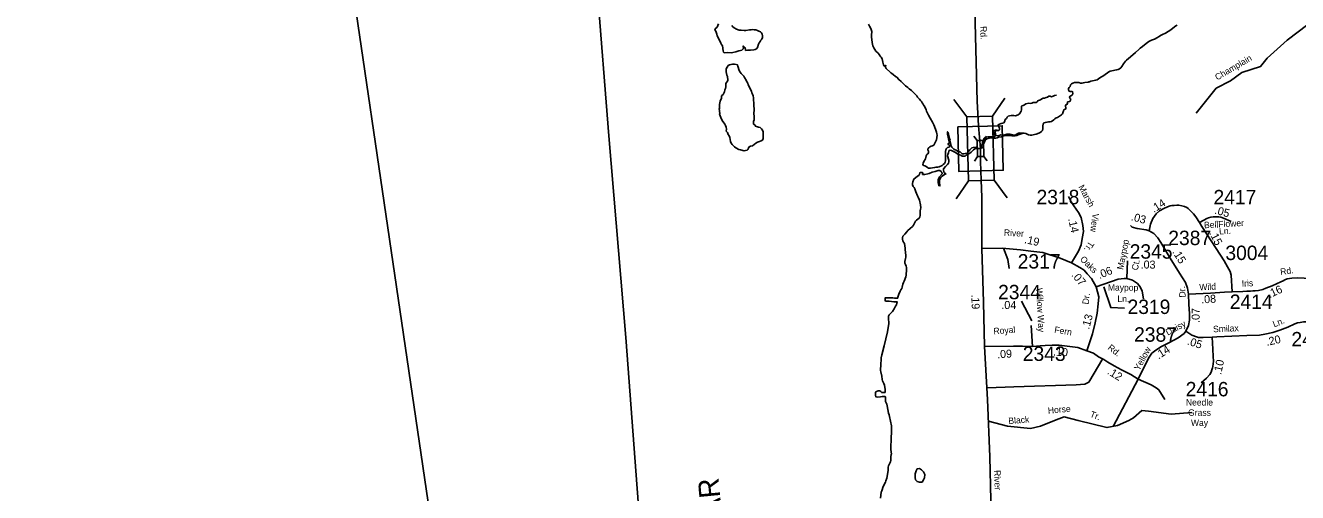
# Model space of a CAD drawing. Extents: x 1945482 to 2853149, y 66427 to 1015778.
# Drawn here: x 2316887 to 2329928, y 120678 to 125465 of the extents above; entities that cross this region are included whole.
import ezdxf

# ---------------------------------------------------------------- set-up
doc = ezdxf.new("R2010")
doc.units = 0
for name, color, linetype in [('Old_Level_10', 7, 'Continuous'), ('Old_Level_11', 7, 'Continuous'), ('Old_Level_17', 7, 'Continuous'), ('Old_Level_21', 7, 'Continuous'), ('Old_Level_31', 7, 'Continuous'), ('Old_Level_32', 7, 'Continuous'), ('Old_Level_35', 7, 'Continuous'), ('Old_Level_50', 7, 'Continuous'), ('Old_Level_52', 7, 'Continuous'), ('Old_Level_59', 7, 'Continuous'), ('Old_Level_60', 7, 'Continuous'), ('Old_Level_61', 7, 'Continuous'), ('Old_Level_63', 7, 'Continuous'), ('Old_Level_8', 7, 'Continuous')]:
    doc.layers.add(name, color=color, linetype=linetype)

msp = doc.modelspace()

# ---------------------------------------------------------------- linework, layer by layer
at = {"layer": 'Old_Level_31'}
msp.add_lwpolyline([(2326444, 124426), (2326900, 124437), (2326911, 123981), (2326455, 123970)], close=True, dxfattribs=at)
at = {"layer": 'Old_Level_32'}
msp.add_line((2327211, 122176), (2327198, 122390), dxfattribs=at)
for points in [[(2326678, 124203), (2326657, 124435), (2326652, 124565), (2326642, 124685), (2326619, 125624), (2326594, 126026), (2326569, 126889), (2326550, 127814), (2326530, 128217), (2326485, 129294), (2326470, 129691), (2326442, 130052), (2326440, 130102), (2326434, 130228)], [(2326692, 123180), (2326690, 123704), (2326684, 123878), (2326679, 124071), (2326678, 124203)], [(2327611, 123032), (2327682, 123153), (2327708, 123217), (2327720, 123283), (2327733, 123353), (2327728, 123416), (2327710, 123498), (2327683, 123549), (2327634, 123616), (2327606, 123657), (2327581, 123712)], [(2328407, 123359), (2328419, 123428), (2328445, 123487), (2328478, 123533), (2328514, 123565), (2328558, 123588), (2328593, 123605), (2328622, 123615), (2328640, 123619), (2328663, 123621), (2328692, 123623), (2328710, 123622), (2328740, 123616), (2328768, 123609), (2328792, 123598), (2328808, 123588), (2328862, 123535), (2328885, 123502), (2328922, 123444)], [(2328922, 123444), (2328967, 123469), (2328998, 123487), (2329015, 123493), (2329040, 123499), (2329064, 123502), (2329083, 123503), (2329103, 123503), (2329122, 123502), (2329140, 123499), (2329169, 123491), (2329249, 123457)], [(2328407, 123359), (2328375, 123370), (2328284, 123385), (2328233, 123399), (2328214, 123414)], [(2328922, 123444), (2328947, 123404), (2329092, 123178), (2329175, 123052), (2329211, 122992), (2329236, 122944), (2329248, 122907), (2329257, 122734)], [(2328809, 122710), (2328801, 122772), (2328778, 122831), (2328717, 122927), (2328623, 123080), (2328528, 123240), (2328495, 123290), (2328455, 123332), (2328407, 123359)], [(2326692, 123180), (2326899, 123184), (2327087, 123165), (2327192, 123152), (2327315, 123137), (2327493, 123079), (2327611, 123032)], [(2326717, 122176), (2326707, 122628), (2326692, 123180)], [(2327611, 123032), (2327697, 122986), (2327739, 122956), (2327772, 122919), (2327814, 122871), (2327862, 122788)], [(2328178, 122871), (2328184, 123052)], [(2327862, 122788), (2328089, 122864), (2328151, 122871), (2328178, 122871)], [(2329257, 122734), (2329367, 122739), (2329409, 122741), (2329444, 122742), (2329470, 122744), (2329492, 122746), (2329529, 122749), (2329572, 122759), (2329602, 122773), (2329669, 122797), (2329755, 122836), (2329781, 122848), (2329799, 122857), (2329822, 122867), (2329844, 122870), (2329868, 122874), (2329924, 122877), (2330067, 122873), (2330089, 122873)], [(2327862, 122788), (2327890, 122683), (2327885, 122612), (2327872, 122515), (2327852, 122417), (2327827, 122305), (2327769, 122132)], [(2328809, 122710), (2329035, 122723), (2329178, 122732), (2329257, 122734)], [(2328781, 122331), (2328809, 122389), (2328819, 122444), (2328820, 122510), (2328815, 122609), (2328809, 122710)], [(2328295, 121839), (2328360, 121973), (2328408, 122065), (2328435, 122106), (2328475, 122138), (2328533, 122176), (2328608, 122213), (2328704, 122264), (2328764, 122309), (2328781, 122331)], [(2329054, 122271), (2328959, 122266), (2328930, 122266), (2328911, 122268), (2328892, 122273), (2328844, 122291), (2328781, 122331)], [(2330085, 122422), (2330035, 122427), (2330011, 122427), (2329989, 122427), (2329956, 122422), (2329927, 122418), (2329899, 122406), (2329828, 122374), (2329748, 122341), (2329674, 122319), (2329591, 122301), (2329537, 122292), (2329409, 122287), (2329102, 122273), (2329054, 122271)], [(2329054, 122271), (2329061, 122146), (2329064, 122074), (2329065, 122024), (2329064, 121998), (2329059, 121970), (2329056, 121955), (2329050, 121935), (2329042, 121913), (2329027, 121888), (2328996, 121851), (2328941, 121802)], [(2327211, 122176), (2327107, 122178), (2327017, 122178), (2326717, 122176)], [(2326794, 120155), (2326773, 121045), (2326751, 121632), (2326717, 122176)], [(2327769, 122132), (2327675, 122163), (2327593, 122176), (2327485, 122189), (2327414, 122188), (2327339, 122186), (2327288, 122183), (2327211, 122176)], [(2327769, 122132), (2327836, 122105), (2327886, 122070), (2327941, 122040), (2327984, 122015), (2328049, 121978), (2328122, 121935), (2328177, 121907), (2328220, 121887), (2328295, 121839)]]:
    msp.add_lwpolyline(points, dxfattribs=at)
at = {"layer": 'Old_Level_35'}
for points in [[(2330424, 125906), (2330347, 125827), (2330223, 125724), (2330164, 125570), (2330032, 125475), (2329820, 125314), (2329615, 125131), (2329549, 125043), (2329358, 124984), (2329241, 124896), (2329095, 124823), (2328889, 124566)], [(2326912, 123183), (2326958, 123066), (2326973, 122975)], [(2328178, 122871), (2328236, 122855), (2328287, 122821), (2328315, 122786), (2328335, 122743), (2328347, 122665)], [(2327932, 122052), (2327787, 121808), (2327746, 121788), (2327657, 121781), (2327018, 121761), (2326748, 121752)], [(2328295, 121839), (2328037, 121356)], [(2328295, 121839), (2328426, 121783), (2328479, 121750), (2328506, 121730), (2328569, 121631)], [(2326759, 121409), (2326955, 121357), (2327190, 121335), (2327292, 121357), (2327453, 121423), (2327534, 121453), (2327680, 121416), (2327974, 121343), (2328083, 121365), (2328197, 121418), (2328245, 121445), (2328333, 121519), (2328399, 121511), (2328633, 121482), (2328845, 121497)]]:
    msp.add_lwpolyline(points, dxfattribs=at)
at = {"layer": 'Old_Level_50'}
for p, q in [((2326538, 124528), (2326404, 124707)), ((2326801, 124535), (2326926, 124719)), ((2326643, 124285), (2326609, 124329)), ((2326708, 124286), (2326740, 124332)), ((2326615, 124075), (2326647, 124121)), ((2326746, 124078), (2326712, 124122)), ((2326429, 123688), (2326554, 123872)), ((2326951, 123700), (2326817, 123879))]:
    msp.add_line(p, q, dxfattribs=at)
msp.add_lwpolyline([(2326538, 124528), (2326554, 123872), (2326817, 123879), (2326801, 124535)], close=True, dxfattribs=at)
msp.add_lwpolyline([(2326643, 124285), (2326647, 124121), (2326712, 124122), (2326708, 124286), (2326643, 124285)], dxfattribs=at)
at = {"layer": 'Old_Level_52'}
msp.add_lwpolyline([(2322749, 125846), (2322867, 124334), (2323041, 122267), (2323614, 114667), (2323843, 108525), (2322871, 97375), (2322516, 95693), (2322171, 93762), (2322033, 93345), (2321718, 91849), (2321513, 90001), (2321309, 87812), (2321235, 87125), (2321141, 86736), (2320847, 85802), (2320228, 84678), (2318854, 82227)], dxfattribs=at)
at = {"layer": 'Old_Level_59'}
for points in [[(2328602, 125402), (2328629, 125420), (2328667, 125452), (2328680, 125461), (2328695, 125468)], [(2327104, 124360), (2327127, 124360), (2327143, 124357), (2327171, 124344), (2327186, 124341), (2327202, 124340), (2327247, 124350), (2327277, 124360), (2327291, 124367), (2327304, 124377), (2327314, 124389), (2327316, 124405), (2327317, 124437), (2327321, 124453), (2327328, 124467), (2327343, 124472), (2327359, 124473), (2327374, 124476), (2327389, 124477), (2327404, 124481), (2327430, 124498), (2327441, 124509), (2327454, 124518), (2327467, 124523), (2327507, 124548), (2327517, 124560), (2327527, 124589), (2327534, 124603), (2327548, 124607), (2327552, 124617), (2327550, 124643), (2327553, 124651), (2327566, 124658), (2327568, 124670), (2327571, 124681), (2327594, 124686), (2327602, 124700), (2327604, 124710), (2327594, 124721), (2327591, 124729), (2327597, 124739), (2327610, 124747), (2327620, 124755), (2327625, 124770), (2327622, 124785), (2327614, 124787), (2327598, 124787), (2327587, 124790), (2327581, 124805), (2327579, 124820), (2327586, 124830), (2327596, 124841), (2327602, 124856), (2327612, 124866), (2327625, 124875), (2327640, 124880), (2327672, 124881), (2327687, 124879), (2327702, 124875), (2327718, 124873), (2327733, 124878), (2327748, 124881), (2327780, 124885), (2327788, 124888), (2327795, 124888), (2327810, 124895), (2327826, 124898), (2327842, 124900), (2327858, 124903), (2327873, 124909), (2327900, 124928), (2327942, 124952), (2327993, 124990), (2328008, 124996), (2328025, 125000), (2328072, 125010), (2328088, 125015), (2328102, 125022), (2328116, 125032), (2328126, 125045), (2328143, 125072), (2328153, 125086), (2328163, 125098), (2328175, 125109), (2328214, 125145), (2328265, 125187), (2328301, 125220), (2328314, 125231), (2328339, 125249), (2328376, 125280), (2328403, 125299), (2328416, 125306), (2328431, 125313), (2328461, 125326), (2328491, 125340), (2328504, 125348), (2328530, 125365), (2328545, 125373), (2328575, 125387), (2328602, 125402)], [(2326845, 124390), (2326865, 124390), (2326874, 124397), (2326872, 124413), (2326864, 124426), (2326858, 124440), (2326860, 124448), (2326874, 124454), (2326889, 124459), (2326904, 124462), (2326918, 124468), (2326925, 124477), (2326932, 124501), (2326944, 124511), (2326952, 124524), (2326961, 124535), (2326976, 124540), (2326991, 124541), (2327021, 124541), (2327037, 124539), (2327065, 124550), (2327076, 124560), (2327093, 124585), (2327099, 124599), (2327099, 124615), (2327097, 124637), (2327102, 124641), (2327116, 124645), (2327130, 124652), (2327143, 124661), (2327173, 124667), (2327189, 124666), (2327204, 124667), (2327217, 124674), (2327249, 124675), (2327260, 124684), (2327268, 124695), (2327283, 124698), (2327293, 124703), (2327305, 124714), (2327319, 124719), (2327335, 124721), (2327350, 124727), (2327365, 124730), (2327378, 124739), (2327393, 124740), (2327407, 124735), (2327422, 124740), (2327436, 124748), (2327456, 124749)]]:
    msp.add_lwpolyline(points, dxfattribs=at)
at = {"layer": 'Old_Level_60'}
for points in [[(2326088, 124039), (2326091, 124054), (2326096, 124070), (2326114, 124097), (2326118, 124112), (2326119, 124128), (2326126, 124142), (2326137, 124148), (2326144, 124160), (2326143, 124176), (2326139, 124191), (2326140, 124206), (2326149, 124211), (2326157, 124221), (2326171, 124229), (2326186, 124230), (2326198, 124238), (2326205, 124252), (2326213, 124265), (2326221, 124279), (2326227, 124293), (2326232, 124340), (2326230, 124355), (2326227, 124370), (2326218, 124401), (2326198, 124446), (2326184, 124475), (2326160, 124515), (2326145, 124544), (2326125, 124586), (2326119, 124602), (2326114, 124617), (2326101, 124641), (2326098, 124646), (2326091, 124659), (2326081, 124672), (2326073, 124685), (2326063, 124696), (2326054, 124708), (2326043, 124720), (2326032, 124730), (2326024, 124744), (2326014, 124755), (2325982, 124787), (2325971, 124797), (2325946, 124817), (2325934, 124828), (2325908, 124845), (2325898, 124857), (2325876, 124880), (2325863, 124889), (2325840, 124911), (2325819, 124934), (2325806, 124941), (2325783, 124963), (2325770, 124971), (2325758, 124980), (2325751, 124988), (2325711, 125023), (2325704, 125038), (2325703, 125047), (2325708, 125052), (2325701, 125055), (2325691, 125048), (2325683, 125060), (2325679, 125074), (2325675, 125090), (2325674, 125105), (2325671, 125123), (2325659, 125141), (2325649, 125151), (2325638, 125167), (2325627, 125180), (2325603, 125202), (2325583, 125237), (2325575, 125257), (2325568, 125289), (2325561, 125348), (2325560, 125367), (2325562, 125403), (2325557, 125424), (2325550, 125442), (2325541, 125459), (2325528, 125479)], [(2326088, 124039), (2326092, 124031), (2326106, 124026), (2326120, 124019), (2326134, 124011), (2326146, 124002), (2326163, 124001), (2326208, 124011), (2326223, 124014), (2326239, 124014), (2326255, 124017), (2326283, 124031), (2326295, 124040), (2326307, 124051), (2326316, 124063), (2326319, 124079), (2326318, 124142), (2326319, 124174), (2326321, 124189), (2326328, 124203), (2326340, 124214), (2326354, 124219), (2326363, 124225), (2326360, 124238), (2326347, 124245), (2326343, 124250), (2326355, 124257), (2326357, 124273), (2326351, 124304), (2326347, 124320), (2326341, 124350), (2326339, 124366), (2326341, 124375), (2326346, 124367), (2326350, 124351), (2326360, 124305), (2326365, 124299), (2326363, 124291), (2326365, 124276), (2326369, 124261), (2326372, 124245), (2326376, 124231), (2326384, 124217), (2326395, 124206), (2326406, 124197), (2326419, 124190), (2326429, 124187), (2326441, 124177), (2326456, 124171), (2326469, 124169), (2326479, 124158), (2326490, 124150), (2326506, 124150), (2326521, 124152), (2326536, 124157), (2326549, 124165), (2326557, 124177), (2326568, 124189), (2326589, 124211), (2326604, 124215), (2326634, 124216), (2326633, 124203), (2326619, 124199), (2326606, 124189), (2326582, 124168), (2326558, 124149), (2326530, 124137), (2326520, 124127), (2326505, 124127), (2326490, 124127), (2326475, 124135)], [(2326683, 124206), (2326685, 124221), (2326687, 124233), (2326694, 124247), (2326697, 124263), (2326701, 124278), (2326707, 124292), (2326712, 124307), (2326723, 124316), (2326738, 124321), (2326754, 124324), (2326787, 124325), (2326802, 124323), (2326817, 124323), (2326826, 124325), (2326827, 124337), (2326819, 124350), (2326813, 124365), (2326811, 124380), (2326815, 124389), (2326830, 124392), (2326845, 124392), (2326848, 124391), (2326845, 124390)], [(2327104, 124360), (2327109, 124359), (2327094, 124353), (2327064, 124344), (2327049, 124338), (2327033, 124334), (2327018, 124333), (2327002, 124333), (2326987, 124338), (2326956, 124338), (2326939, 124336), (2326908, 124329), (2326893, 124322), (2326862, 124320), (2326848, 124313), (2326832, 124309), (2326816, 124308), (2326801, 124311), (2326785, 124312), (2326770, 124311), (2326741, 124303), (2326729, 124293), (2326721, 124279), (2326709, 124250), (2326709, 124235), (2326704, 124220), (2326698, 124210), (2326683, 124206)], [(2326845, 124390), (2326834, 124386), (2326827, 124378), (2326833, 124348), (2326842, 124336), (2326856, 124333), (2326870, 124338), (2326885, 124343), (2326901, 124340), (2326916, 124342), (2326947, 124350), (2326963, 124351), (2326979, 124351), (2326995, 124348), (2327010, 124343), (2327026, 124342), (2327041, 124345), (2327054, 124353), (2327067, 124360), (2327082, 124363), (2327097, 124362), (2327104, 124360)], [(2326475, 124135), (2326461, 124140), (2326447, 124147), (2326422, 124164), (2326394, 124175), (2326380, 124182), (2326368, 124186), (2326358, 124183), (2326352, 124175), (2326349, 124159), (2326343, 124144), (2326341, 124129), (2326353, 124083), (2326354, 124068), (2326350, 124053), (2326341, 124040), (2326330, 124029), (2326318, 124019), (2326297, 123997), (2326297, 123982), (2326301, 123968), (2326306, 123956), (2326319, 123948), (2326323, 123944), (2326308, 123939), (2326283, 123919), (2326271, 123908), (2326259, 123880), (2326257, 123864), (2326257, 123848), (2326261, 123833), (2326261, 123820), (2326250, 123824), (2326246, 123839), (2326245, 123854), (2326245, 123885), (2326250, 123900), (2326257, 123914), (2326285, 123945), (2326281, 123960), (2326273, 123970), (2326260, 123977), (2326244, 123977), (2326213, 123970), (2326182, 123961), (2326152, 123949), (2326137, 123944), (2326106, 123937), (2326091, 123936), (2326084, 123938), (2326085, 123953), (2326080, 123957), (2326064, 123958), (2326057, 123956), (2326054, 123941), (2326046, 123927)], [(2326633, 124203), (2326678, 124203), (2326683, 124206)], [(2325792, 122561), (2325807, 122588), (2325817, 122602), (2325825, 122632), (2325819, 122634), (2325788, 122634), (2325742, 122638), (2325710, 122641), (2325699, 122644), (2325699, 122659), (2325702, 122674), (2325717, 122675), (2325748, 122673), (2325780, 122672), (2325797, 122671), (2325812, 122669), (2325828, 122669), (2325842, 122712), (2325853, 122743), (2325861, 122757), (2325870, 122769), (2325876, 122784), (2325883, 122815), (2325888, 122830), (2325895, 122844), (2325911, 122889), (2325914, 122905), (2325916, 122920), (2325919, 122951), (2325919, 122967), (2325918, 122984), (2325914, 122999), (2325909, 123015), (2325903, 123029), (2325902, 123045), (2325908, 123075), (2325911, 123091), (2325911, 123106), (2325910, 123137), (2325907, 123169), (2325904, 123183), (2325897, 123230), (2325890, 123245), (2325882, 123259), (2325878, 123274), (2325878, 123290), (2325882, 123305), (2325903, 123327), (2325922, 123351), (2325933, 123363), (2325958, 123383), (2325980, 123405), (2325990, 123418), (2326012, 123460), (2326023, 123471), (2326036, 123480), (2326048, 123491), (2326057, 123504), (2326059, 123519), (2326060, 123534), (2326060, 123566), (2326064, 123581), (2326066, 123596), (2326062, 123628), (2326051, 123676), (2326040, 123705), (2326033, 123719), (2326016, 123761), (2326005, 123790), (2325998, 123804), (2325988, 123815), (2325981, 123830), (2325981, 123846), (2325985, 123862), (2325995, 123890), (2326033, 123920), (2326046, 123927)], [(2325651, 120619), (2325661, 120681), (2325665, 120696), (2325681, 120740), (2325703, 120783), (2325708, 120798), (2325717, 120827), (2325730, 120905), (2325732, 120937), (2325735, 120952), (2325740, 120967), (2325749, 120979), (2325754, 120994), (2325758, 121009), (2325760, 121024), (2325760, 121040), (2325761, 121071), (2325763, 121071), (2325764, 121072), (2325760, 121119), (2325759, 121151), (2325759, 121168), (2325762, 121201), (2325763, 121251), (2325764, 121284), (2325766, 121301), (2325765, 121362), (2325763, 121378), (2325757, 121394), (2325751, 121426), (2325747, 121440), (2325740, 121474), (2325736, 121490), (2325722, 121567), (2325717, 121583), (2325710, 121596), (2325705, 121611), (2325704, 121641), (2325703, 121656), (2325699, 121662), (2325684, 121662), (2325668, 121661), (2325652, 121658), (2325619, 121657), (2325604, 121660), (2325602, 121676), (2325602, 121707), (2325613, 121715), (2325628, 121719), (2325644, 121720), (2325656, 121714), (2325665, 121702), (2325696, 121702), (2325700, 121704), (2325699, 121734), (2325692, 121780), (2325687, 121796), (2325673, 121823), (2325669, 121838), (2325665, 121870), (2325656, 121915), (2325654, 121930), (2325654, 121946), (2325657, 121977), (2325660, 122057), (2325666, 122088), (2325691, 122183), (2325725, 122326), (2325734, 122390), (2325738, 122406), (2325739, 122421), (2325736, 122454), (2325736, 122486), (2325743, 122498), (2325774, 122535), (2325792, 122561)], [(2326051, 120783), (2326027, 120792), (2326013, 120810), (2326009, 120833), (2326008, 120871), (2326017, 120900), (2326028, 120921), (2326053, 120925), (2326074, 120910), (2326092, 120890), (2326106, 120864), (2326103, 120830), (2326094, 120808), (2326078, 120785), (2326051, 120783)]]:
    msp.add_lwpolyline(points, dxfattribs=at)
at = {"layer": 'Old_Level_61'}
for points in [[(2323992, 125480), (2323977, 125449), (2323957, 125429), (2323955, 125421), (2323963, 125408), (2323975, 125376), (2323979, 125358), (2324002, 125315), (2324016, 125284), (2324024, 125271), (2324032, 125255), (2324040, 125205), (2324044, 125190), (2324049, 125186)], [(2324049, 125186), (2324084, 125188), (2324120, 125186), (2324138, 125188), (2324170, 125194), (2324200, 125204), (2324217, 125208), (2324231, 125213), (2324244, 125225), (2324248, 125232), (2324246, 125247), (2324246, 125255), (2324259, 125244), (2324266, 125237), (2324268, 125220), (2324270, 125210), (2324288, 125212), (2324321, 125211), (2324353, 125214), (2324368, 125217), (2324382, 125226), (2324390, 125239), (2324401, 125272), (2324409, 125288), (2324418, 125300), (2324426, 125313), (2324436, 125324), (2324442, 125341), (2324443, 125359), (2324441, 125376), (2324433, 125391), (2324422, 125401), (2324405, 125407), (2324392, 125414), (2324375, 125419), (2324359, 125420), (2324340, 125422), (2324325, 125421), (2324309, 125420), (2324273, 125414), (2324256, 125413), (2324224, 125417), (2324204, 125417), (2324175, 125426), (2324151, 125439), (2324138, 125452), (2324129, 125466)], [(2324002, 124609), (2324000, 124613), (2324005, 124563), (2324003, 124557), (2324010, 124540), (2324015, 124523), (2324030, 124490), (2324056, 124455), (2324063, 124441), (2324070, 124421), (2324073, 124403), (2324072, 124383), (2324083, 124367), (2324091, 124348), (2324102, 124335), (2324109, 124316), (2324111, 124296), (2324115, 124275), (2324123, 124259), (2324131, 124246), (2324141, 124234), (2324155, 124222), (2324171, 124211), (2324201, 124195), (2324217, 124189), (2324254, 124181), (2324268, 124183), (2324286, 124187), (2324293, 124193), (2324299, 124209), (2324304, 124219), (2324321, 124227), (2324339, 124230), (2324376, 124260), (2324393, 124269), (2324411, 124275), (2324430, 124281), (2324444, 124291), (2324451, 124306), (2324449, 124339), (2324448, 124376), (2324444, 124391), (2324432, 124407), (2324418, 124418), (2324402, 124423), (2324370, 124432), (2324363, 124447), (2324352, 124455), (2324351, 124465), (2324352, 124481), (2324357, 124497), (2324358, 124515), (2324357, 124532), (2324355, 124564), (2324357, 124599), (2324355, 124650), (2324353, 124668), (2324352, 124703), (2324350, 124724), (2324346, 124743), (2324341, 124761), (2324334, 124775), (2324329, 124790), (2324297, 124857), (2324291, 124872), (2324283, 124886), (2324274, 124903), (2324260, 124933), (2324251, 124946), (2324238, 124959), (2324225, 124974), (2324214, 124986), (2324204, 125002), (2324190, 125048), (2324185, 125062), (2324172, 125066), (2324155, 125068), (2324136, 125068), (2324121, 125066), (2324104, 125062), (2324092, 125055), (2324079, 125038), (2324072, 125022), (2324072, 124989), (2324073, 124971), (2324077, 124955), (2324083, 124941), (2324087, 124906), (2324085, 124893), (2324075, 124882), (2324068, 124870), (2324066, 124836), (2324062, 124819), (2324056, 124804), (2324054, 124786), (2324048, 124770), (2324038, 124758), (2324025, 124747), (2324021, 124738), (2324023, 124720)], [(2324023, 124720), (2324009, 124688), (2324007, 124672), (2324003, 124656), (2324003, 124640), (2324001, 124624), (2324002, 124609)]]:
    msp.add_lwpolyline(points, dxfattribs=at)
at = {"layer": 'Old_Level_63'}
msp.add_lwpolyline([(2316887, 148685), (2323250, 105361)], dxfattribs=at)
at = {"layer": 'Old_Level_8'}
for points in [[(2327942, 122785), (2328013, 122573), (2328155, 122567)], [(2327203, 122438), (2327097, 122639)]]:
    msp.add_lwpolyline(points, dxfattribs=at)

# ---------------------------------------------------------------- texts
at = {"layer": 'Old_Level_10'}
for s, rotation, p in [('Champlain', 30.3785, (2329105, 124900)), ('Horse', 4.9412, (2327371, 121486)), ('Black', 4.6452, (2326966, 121379)), ('Tr.', 338.8588, (2327794, 121456))]:
    msp.add_text(s, height=65.6, rotation=rotation, dxfattribs=at).set_placement(p)
at = {"layer": 'Old_Level_11'}
for s, rotation, p in [('Rd.', 272.0044, (2326674, 125457)), ('Marsh', 298.7528, (2327678, 123810)), ('View', 262.7003, (2327827, 123541)), ('River', 356.8177, (2326916, 123311)), ('BellFlower', 3.3263, (2328971, 123386)), ('Ln.', 3.3263, (2329125, 123323)), ('Tr.', 237.9745, (2327792, 123260)), ('Maypop', 78.7574, (2328140, 122958)), ('Oaks', 315.7051, (2327693, 123063)), ('Ct.', 78.7574, (2328290, 122951)), ('Rd.', 7.8573, (2329755, 122907)), ('Iris', 2.4641, (2329357, 122788)), ('Willow Way', 272.8985, (2327248, 122773)), ('Maypop', 359.4391, (2327983, 122748)), ('Dr.', 93.3932, (2328781, 122679)), ('Wild', 3.3263, (2328923, 122749)), ('Dr.', 82.4112, (2327785, 122603)), ('Ln.', 359.4391, (2328081, 122632)), ('Royal', 4.4706, (2326813, 122299)), ('Fern', 350.5304, (2327431, 122317)), ('Daisy', 27.8067, (2328597, 122285)), ('Smilax', 2.6221, (2329063, 122320)), ('Ln.', 22.2367, (2329689, 122370)), ('Rd.', 321.6107, (2327976, 122152)), ('Yellow', 61.4208, (2328305, 121922)), ('Needle', 359.8228, (2328783, 121570)), ('Grass', 359.8228, (2328806, 121465)), ('Way', 359.8228, (2328835, 121361)), ('River', 271.8048, (2326817, 120907))]:
    msp.add_text(s, height=65.6, rotation=rotation, dxfattribs=at).set_placement(p)
at = {"layer": 'Old_Level_17'}
for s, rotation, p in [('.14', 32.0828, (2328455, 123543)), ('.03', 344.9721, (2328215, 123470)), ('.05', 344.7706, (2329072, 123537)), ('.14', 282.0861, (2327576, 123483)), ('.19', 347.4737, (2327122, 123236)), ('.15', 296.578, (2329021, 123338)), ('.15', 301.6352, (2328641, 123144)), ('.06', 22.4023, (2327898, 122865)), ('.03', 359.6701, (2328319, 122974)), ('.07', 310.1601, (2327605, 122904)), ('.16', 24.922, (2329643, 122669)), ('.19', 272.1995, (2326583, 122707)), ('.04', 359.1831, (2326891, 122560)), ('.08', 3.3263, (2328942, 122616)), ('.13', 74.7563, (2327791, 122346)), ('.07', 89.4944, (2328924, 122416)), ('.05', 342.8308, (2328790, 122196)), ('.20', 12.6267, (2329613, 122180)), ('.09', 3.157, (2326850, 122054)), ('.10', 356.9854, (2327420, 122082)), ('.14', 33.1272, (2328503, 122041)), ('.12', 328.5436, (2327970, 121898)), ('.10', 77.5084, (2329144, 121881))]:
    msp.add_text(s, height=82, rotation=rotation, dxfattribs=at).set_placement(p)
at = {"layer": 'Old_Level_21'}
msp.add_text('FEAR', height=213.3, rotation=95.5448, dxfattribs=at).set_placement((2324064, 120078))
at = {"layer": 'Old_Level_8'}
for s, p in [('2318', (2327252, 123633)), ('2417', (2329066, 123632)), ('2387', (2328603, 123214)), ('2317', (2327059, 122974)), ('2345', (2328207, 123075)), ('3004', (2329188, 123061)), ('2344', (2326858, 122659)), ('2319', (2328185, 122508)), ('2414', (2329233, 122560)), ('2387', (2328252, 122224)), ('2415', (2329865, 122176)), ('2343', (2327111, 122027)), ('2416', (2328781, 121664))]:
    msp.add_text(s, height=147.6, dxfattribs=at).set_placement(p)

doc.saveas('drawing.dxf')
